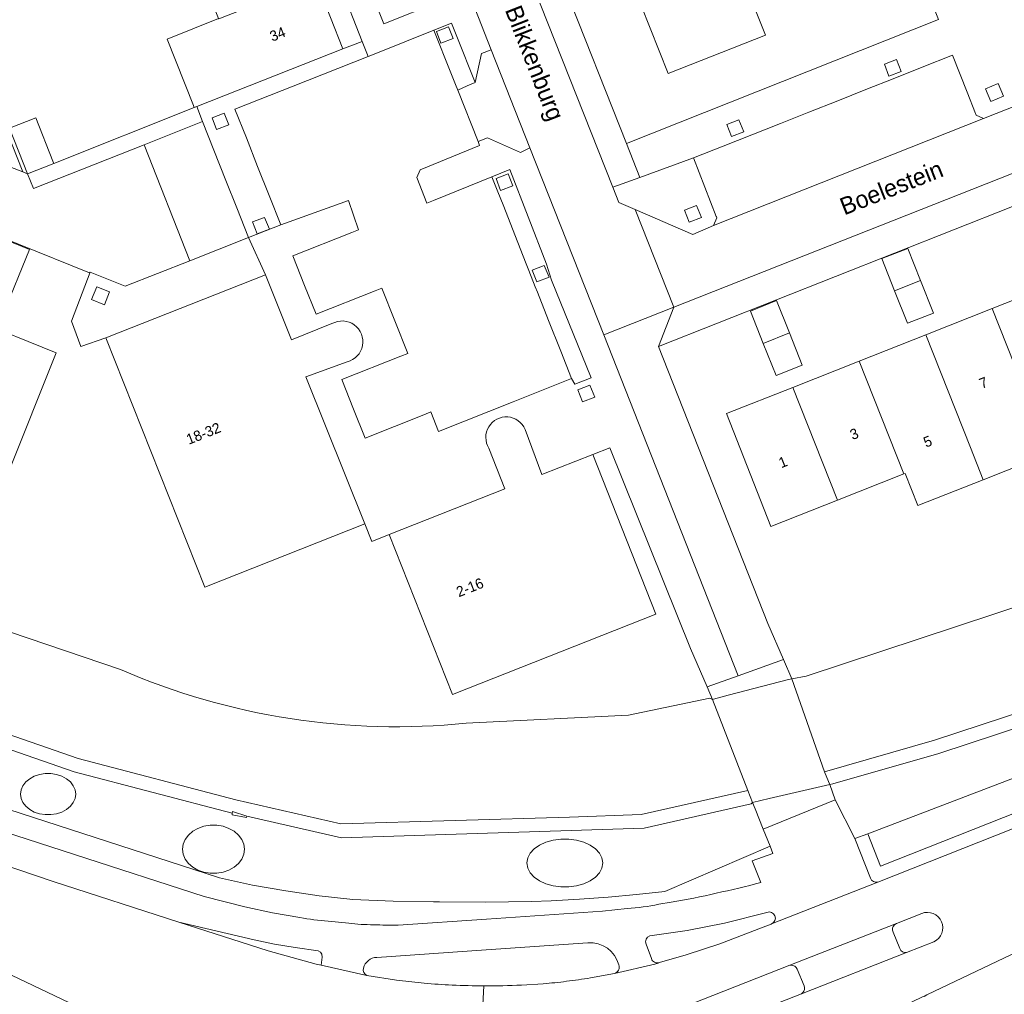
# Model space of a CAD drawing. Header units: metres. Extents: x 151448 to 154749, y 463108 to 465296.
# Tile 440 of 449: x 154552 to 154623, y 464927 to 464998. Entities that reach past the tile are written whole.
import ezdxf
from ezdxf.enums import TextEntityAlignment as Align

# ---------------------------------------------------------------- set-up
doc = ezdxf.new("R2010")
doc.units = ezdxf.units.M
for name, color, linetype, lineweight in [('B-PV-GK-BESCHOEIING-G', 253, 'Continuous', 9), ('B-PV-GR-GROENVOORZIENING-GV', 253, 'Continuous', 9), ('B-PV-KW-KUNSTWERK_DEK-GV', 253, 'Continuous', 9), ('B-PV-KW-KUNSTWERK_DUIKER-G', 253, 'Continuous', 9), ('B-PV-KW-KUNSTWERK_LANDHOOFD-GV', 253, 'Continuous', 9), ('B-PV-OG-BEBOUWING-GV', 1, 'Continuous', 9), ('B-PV-OG-BEBOUWING-T18', 2, 'Continuous', 9), ('B-PV-OG-TERREIN_BEGROEID-GV', 253, 'Continuous', 9), ('B-PV-OG-TERREIN_ERF-GV', 253, 'Continuous', 9), ('B-PV-OG-TERREIN_OEVER-GV', 253, 'Continuous', 9), ('B-PV-OG-TOPOGRAFIE-T18', 2, 'Continuous', 9), ('B-PV-OG-WATER_SLOOT-GV', 253, 'Continuous', 9), ('B-PV-VH-GESLOTENVERHARDING_ASFALT-GV', 253, 'Continuous', 9), ('B-PV-VH-OPENVERHARDING_BETONSTRAATSTEEN-GV', 253, 'Continuous', 9), ('B-PV-VH-OPENVERHARDING_TEGEL-GV', 253, 'Continuous', 9)]:
    doc.layers.add(name, color=color, linetype=linetype, lineweight=lineweight)
doc.styles.add('Drong', font='txt', dxfattribs={"height": 1.8})

msp = doc.modelspace()

# ---------------------------------------------------------------- linework, layer by layer
at = {"layer": 'B-PV-GK-BESCHOEIING-G', "flags": 128}
for points in [[(154607.695, 464949.965), (154608.75, 464950.16), (154644.21, 464961.88), (154713.31, 464989.17), (154717.14, 464990.62)], [(154473.92, 464983.131), (154524.761, 464962.506), (154548.59, 464954.24), (154559.26, 464950.631)], [(154716.261, 464981.68), (154641.76, 464952.3), (154618.31, 464944.57), (154610.67, 464942.385)], [(154584.21, 464946.75), (154595.92, 464947.33), (154601.796, 464948.561), (154601.97, 464948.473)], [(154604.87, 464941.03), (154604.775, 464940.927), (154597.05, 464939.18), (154575.19, 464938.48), (154568.378, 464940.056), (154567.33, 464940.37), (154567.315, 464940.255), (154555.9, 464943.25), (154546.822, 464946.403)]]:
    msp.add_lwpolyline(points, dxfattribs=at)
at = {"layer": 'B-PV-GK-BESCHOEIING-G'}
msp.add_lwpolyline([(154559.26, 464950.631, 0.128062), (154584.21, 464946.75)], format="xyb", dxfattribs=at)
at = {"layer": 'B-PV-GR-GROENVOORZIENING-GV', "flags": 128}
for points in [[(154582.092, 464999.576), (154578.181, 465009.398), (154574.067, 465007.76), (154578.25, 464997.257), (154582.363, 464998.895)], [(154582.046, 464996.71), (154582.373, 464995.849), (154583.263, 464996.187), (154582.916, 464997.046)], [(154614.39, 464994.342), (154614.717, 464993.481), (154615.607, 464993.819), (154615.26, 464994.678)], [(154622.607, 464992.934), (154621.689, 464992.56), (154622.061, 464991.646), (154622.98, 464992.02)], [(154565.855, 464990.477), (154566.182, 464989.615), (154567.072, 464989.954), (154566.725, 464990.812)], [(154603.014, 464989.983), (154603.341, 464989.121), (154604.231, 464989.46), (154603.884, 464990.318)], [(154586.354, 464986.078), (154586.682, 464985.216), (154587.571, 464985.555), (154587.224, 464986.413)], [(154599.965, 464983.803), (154600.292, 464982.941), (154601.182, 464983.28), (154600.835, 464984.139)], [(154568.775, 464982.945), (154569.102, 464982.083), (154569.992, 464982.422), (154569.645, 464983.28)], [(154588.962, 464979.477), (154589.289, 464978.616), (154590.179, 464978.954), (154589.832, 464979.813)], [(154557.534, 464978.271), (154557.159, 464977.344), (154558.086, 464976.969), (154558.461, 464977.896)], [(154592.258, 464970.83), (154592.586, 464969.969), (154593.475, 464970.307), (154593.128, 464971.166)]]:
    msp.add_lwpolyline(points, close=True, dxfattribs=at)
at = {"layer": 'B-PV-KW-KUNSTWERK_DEK-GV', "flags": 128}
msp.add_lwpolyline([(154607.094, 464951.349), (154603.829, 464950.177), (154601.585, 464949.371), (154601.97, 464948.473), (154604.541, 464941.899), (154604.87, 464941.03), (154605.049, 464940.581), (154605.635, 464939.114), (154610.834, 464941.232), (154610.44, 464942.32), (154610.352, 464942.545), (154610.074, 464943.254), (154607.695, 464949.965)], close=True, dxfattribs=at)
at = {"layer": 'B-PV-KW-KUNSTWERK_DUIKER-G', "flags": 128}
msp.add_lwpolyline([(154568.378, 464940.056), (154568.34, 464939.94), (154567.3, 464940.14), (154567.315, 464940.255)], dxfattribs=at)
at = {"layer": 'B-PV-KW-KUNSTWERK_LANDHOOFD-GV', "flags": 128}
for points in [[(154602.853, 464948.703), (154603.117, 464948.772), (154607.46, 464949.91), (154607.695, 464949.965), (154607.094, 464951.349), (154603.829, 464950.177), (154601.585, 464949.371), (154601.97, 464948.473), (154602.046, 464948.491), (154602.047, 464948.491)], [(154610.44, 464942.32), (154606.068, 464941.317), (154604.87, 464941.03), (154605.049, 464940.581), (154605.635, 464939.114), (154610.834, 464941.232)]]:
    msp.add_lwpolyline(points, close=True, dxfattribs=at)
at = {"layer": 'B-PV-OG-BEBOUWING-GV', "flags": 128}
for points in [[(154603.85, 465001.369), (154600.389, 465000), (154596.819, 464998.588), (154598.77, 464993.66), (154605.8, 464996.44), (154604.392, 465000)], [(154575.305, 464995.455), (154573.505, 465000), (154573.354, 465000.382), (154572.39, 465000), (154566.343, 464997.604), (154566.332, 464997.632), (154562.608, 464996.157), (154564.508, 464991.363), (154564.572, 464991.202), (154564.752, 464991.273)], [(154554.429, 464987.172), (154554.361, 464987.346), (154553.13, 464990.46), (154551.24, 464989.72), (154552.54, 464986.423)], [(154549.072, 464976.985), (154550.79, 464976.3), (154552.67, 464980.97), (154550.974, 464981.651)], [(154617.001, 464978.714), (154616.08, 464981.04), (154614.19, 464980.3), (154615.12, 464977.965)], [(154615.12, 464977.965), (154616.05, 464975.63), (154617.93, 464976.37), (154617.001, 464978.714)], [(154626.971, 464978.596), (154622.173, 464976.699), (154625.393, 464968.56), (154630.058, 464970.405), (154630.191, 464970.458)], [(154605.645, 464974.18), (154607.525, 464974.934), (154606.59, 464977.27), (154604.71, 464976.51)], [(154622.173, 464976.699), (154617.375, 464974.802), (154620.595, 464966.662), (154621.514, 464964.339), (154626.293, 464966.229), (154625.374, 464968.552), (154625.393, 464968.56)], [(154545.085, 464967.204), (154551.11, 464964.77), (154554.6, 464973.5), (154548.634, 464975.911)], [(154607.525, 464974.934), (154605.645, 464974.18), (154606.58, 464971.85), (154608.46, 464972.6)], [(154620.595, 464966.662), (154617.375, 464974.802), (154612.577, 464972.905), (154615.797, 464964.765), (154615.874, 464964.796), (154616.793, 464962.473), (154621.514, 464964.339)], [(154607.778, 464971.007), (154610.998, 464962.867), (154615.797, 464964.765), (154612.577, 464972.905)], [(154610.998, 464962.867), (154607.778, 464971.007), (154602.98, 464969.11), (154606.2, 464960.97)]]:
    msp.add_lwpolyline(points, close=True, dxfattribs=at)
for points in [[(154569.72, 464979.14), (154558.2, 464974.59), (154565.33, 464956.57), (154576.875, 464961.148), (154576.88, 464961.15), (154572.63, 464971.77), (154575.61, 464972.85)], [(154574.513, 464975.607), (154571.6, 464974.44), (154569.72, 464979.14)], [(154578.65, 464960.38), (154583.22, 464948.84), (154597.89, 464954.64), (154593.33, 464966.16), (154589.66, 464964.72), (154588.451, 464967.97)], [(154585.844, 464966.615), (154587, 464963.68), (154578.65, 464960.38)]]:
    msp.add_lwpolyline(points, dxfattribs=at)
at = {"layer": 'B-PV-OG-BEBOUWING-GV'}
for points in [[(154575.61, 464972.85, 1.143688), (154574.513, 464975.607)], [(154588.451, 464967.97, 1.087378), (154585.844, 464966.615)]]:
    msp.add_lwpolyline(points, format="xyb", dxfattribs=at)
at = {"layer": 'B-PV-OG-TERREIN_BEGROEID-GV', "flags": 128}
for points in [[(154746.161, 464981.73), (154742.07, 464982.137), (154740.791, 464982.212), (154739.516, 464982.255), (154738.242, 464982.261), (154736.967, 464982.239), (154735.794, 464982.182), (154734.615, 464982.097), (154732.851, 464981.891), (154730.986, 464981.585), (154729.136, 464981.231), (154727.39, 464980.836), (154725.65, 464980.393), (154724.048, 464979.902), (154671.072, 464958.99), (154614.116, 464936.425), (154613.179, 464938.78), (154612.245, 464938.423), (154613.377, 464935.579)], [(154719.52, 464979.42), (154613.179, 464938.78), (154614.116, 464936.425), (154671.072, 464958.99), (154724.048, 464979.902), (154725.65, 464980.393), (154727.39, 464980.836), (154729.136, 464981.231), (154730.986, 464981.585), (154732.851, 464981.891), (154734.615, 464982.097), (154735.794, 464982.182), (154736.967, 464982.239), (154738.242, 464982.261), (154739.516, 464982.255), (154740.791, 464982.212), (154742.07, 464982.137), (154746.161, 464981.73)], [(154613.91, 464935.268), (154671.44, 464958.06), (154679.645, 464961.299)], [(154676.113, 464952.914), (154648.97, 464942.16), (154617.448, 464927.148), (154617.267, 464927.025)], [(154605.476, 464935.249), (154604.83, 464936.83), (154606.337, 464937.358), (154606.13, 464937.875), (154598.53, 464934.61), (154596.486, 464934.382), (154594.437, 464934.195), (154592.385, 464934.04), (154590.33, 464933.93), (154588.918, 464933.883), (154585.594, 464933.84), (154582.27, 464933.85), (154581.85, 464933.862), (154578.934, 464933.908), (154576.02, 464934.02), (154573.594, 464934.285), (154571.179, 464934.643), (154568.776, 464935.071), (154566.39, 464935.59), (154539.46, 464944.34)], [(154546.55, 464940.31), (154565.28, 464934.25), (154568.23, 464933.49), (154570.209, 464933.075), (154572.2, 464932.73)], [(154598.102, 464933.682), (154599, 464933.83)], [(154579.3, 464932.18), (154585.678, 464932.618), (154594.037, 464933.193), (154595.82, 464933.38)], [(154605.908, 464933.099), (154602.843, 464932.33), (154600.155, 464931.79), (154597.453, 464931.402)], [(154574.235, 464932.454), (154575.72, 464932.31)], [(154598.142, 464929.48), (154600.09, 464930.03), (154602.52, 464930.83), (154605.636, 464932.023), (154606.21, 464932.25), (154606.247, 464932.265)], [(154570.726, 464919.292), (154568.44, 464920.42), (154544.129, 464932.001)], [(154592.985, 464930.899), (154585.643, 464930.394), (154577.755, 464929.851)], [(154597.182, 464930.795), (154597.576, 464929.763)], [(154577.036, 464928.547), (154579.18, 464928.21), (154581.176, 464927.985)], [(154593.181, 464928.37), (154594.91, 464928.69)], [(154588.19, 464927.85), (154589.759, 464927.947)]]:
    msp.add_lwpolyline(points, dxfattribs=at)
at = {"layer": 'B-PV-OG-TERREIN_BEGROEID-GV'}
for points in [[(154602.254, 464934.479, 0.008055), (154605.476, 464935.249)], [(154613.377, 464935.579, 0.357984), (154613.91, 464935.268)], [(154599, 464933.83, 0.011407), (154602.254, 464934.479)], [(154595.82, 464933.38, 0.035024), (154598.102, 464933.682)], [(154606.247, 464932.265, 0.969674), (154605.908, 464933.099)], [(154572.2, 464932.73, 0.023619), (154574.235, 464932.454)], [(154575.72, 464932.31, 0.027953), (154577.509, 464932.208)], [(154577.509, 464932.208, 0.015639), (154579.3, 464932.18)], [(154597.453, 464931.402, 0.40339), (154597.182, 464930.795)], [(154595.212, 464929.3, 0.364315), (154592.985, 464930.899)], [(154577.755, 464929.851, 0.348248), (154576.793, 464929.07)], [(154594.91, 464928.69, 0.462547), (154595.212, 464929.3)], [(154597.576, 464929.763, 0.457951), (154598.142, 464929.48)], [(154576.793, 464929.07, 0.411898), (154577.036, 464928.547)], [(154581.176, 464927.985, 0.013479), (154583.18, 464927.85)], [(154583.18, 464927.85, 0.011269), (154585.486, 464927.796)], [(154585.486, 464927.796, 0.013308), (154588.19, 464927.85)], [(154589.759, 464927.947, 0.013721), (154591.44, 464928.12)], [(154591.44, 464928.12, 0.014875), (154593.181, 464928.37)]]:
    msp.add_lwpolyline(points, format="xyb", dxfattribs=at)
at = {"layer": 'B-PV-OG-TERREIN_ERF-GV', "flags": 128}
for points in [[(154620.788, 465002.447), (154598.001, 465060.138), (154571.621, 465049.668), (154591.262, 465000), (154595.765, 464988.605), (154618.3, 464997.56), (154617.333, 465000), (154616.96, 465000.94), (154618.73, 465001.62), (154617.416, 465004.896), (154619.289, 465005.648), (154620.6, 465002.37)], [(154545.085, 464967.204), (154539.475, 464969.471), (154533.449, 464971.906), (154527.45, 464974.33), (154530.97, 464983.05), (154537.022, 464980.604), (154543.015, 464978.182), (154548.634, 464975.911), (154554.6, 464973.5), (154551.11, 464964.77)], [(154550.974, 464981.651), (154552.67, 464980.97), (154550.79, 464976.3), (154549.072, 464976.985), (154547.38, 464977.66), (154549.26, 464982.34)], [(154615.12, 464977.965), (154614.19, 464980.3), (154616.08, 464981.04), (154617.001, 464978.714), (154617.93, 464976.37), (154616.05, 464975.63)], [(154607.525, 464974.934), (154608.46, 464972.6), (154606.58, 464971.85), (154605.645, 464974.18), (154604.71, 464976.51), (154606.59, 464977.27)]]:
    msp.add_lwpolyline(points, close=True, dxfattribs=at)
for points in [[(154549.331, 465040.546), (154556.34, 465043.33), (154558.307, 465038.365), (154560.189, 465033.614), (154562.03, 465028.966), (154563.943, 465024.137), (154565.822, 465019.395), (154567.7, 465014.654), (154569.585, 465009.894), (154571.514, 465005.027), (154573.354, 465000.382), (154573.505, 465000), (154575.305, 464995.455), (154576.7, 464995.965), (154575.134, 465000), (154557.629, 465044.174), (154533.27, 465034.51)], [(154546.893, 465000), (154552.2, 464986.56), (154552.54, 464986.423), (154551.24, 464989.72), (154553.13, 464990.46), (154554.361, 464987.346), (154554.429, 464987.172), (154564.572, 464991.202), (154564.508, 464991.363), (154562.608, 464996.157), (154566.332, 464997.632), (154565.394, 465000), (154564.504, 465002.247), (154562.571, 465007.127), (154562.542, 465007.2), (154559.575, 465005.889), (154557.68, 465010.672), (154555.803, 465015.413), (154553.924, 465020.157), (154554.147, 465020.245), (154552.232, 465025.08), (154552.017, 465024.995), (154550.174, 465029.642)], [(154593.33, 464966.16), (154597.89, 464954.64), (154583.22, 464948.84), (154578.65, 464960.38), (154577.381, 464959.881), (154576.875, 464961.148), (154565.33, 464956.57), (154558.2, 464974.59), (154556.38, 464973.95), (154555.72, 464975.79), (154557.056, 464979.333), (154557.015, 464979.27), (154505.745, 465000), (154478.647, 465010.977), (154477.746, 465008.812), (154475.71, 465003.67), (154475.302, 465002.592), (154474.321, 465000), (154470.531, 464989.98)], [(154604.392, 465000), (154605.8, 464996.44), (154598.77, 464993.66), (154596.819, 464998.588)], [(154663.929, 465000), (154654.431, 464996.243), (154653.434, 464995.848), (154598.09, 464973.956), (154605.968, 464953.945), (154607.094, 464951.349), (154607.695, 464949.965), (154608.75, 464950.16), (154644.21, 464961.88), (154713.31, 464989.17), (154717.14, 464990.62)], [(154473.92, 464983.131), (154524.761, 464962.506), (154548.59, 464954.24), (154559.26, 464950.631)], [(154626.293, 464966.229), (154621.514, 464964.339), (154616.793, 464962.473), (154615.874, 464964.796), (154615.797, 464964.765), (154610.998, 464962.867), (154606.2, 464960.97), (154602.98, 464969.11), (154607.778, 464971.007), (154612.577, 464972.905), (154617.375, 464974.802), (154622.173, 464976.699), (154626.971, 464978.596)], [(154584.21, 464946.75), (154595.92, 464947.33), (154601.796, 464948.561), (154601.97, 464948.473), (154601.585, 464949.371), (154600.395, 464952.15), (154594.56, 464966.64), (154593.33, 464966.16)]]:
    msp.add_lwpolyline(points, dxfattribs=at)
at = {"layer": 'B-PV-OG-TERREIN_ERF-GV'}
msp.add_lwpolyline([(154559.26, 464950.631, 0.128062), (154584.21, 464946.75)], format="xyb", dxfattribs=at)
at = {"layer": 'B-PV-OG-TERREIN_OEVER-GV', "flags": 128}
for points in [[(154716.261, 464981.68), (154641.76, 464952.3), (154618.31, 464944.57), (154610.67, 464942.385), (154610.44, 464942.32), (154610.834, 464941.232), (154612.245, 464938.423), (154613.179, 464938.78), (154719.52, 464979.42)], [(154539.46, 464944.34), (154566.39, 464935.59), (154568.776, 464935.071), (154571.179, 464934.643), (154573.594, 464934.285), (154576.02, 464934.02), (154578.934, 464933.908), (154581.85, 464933.862), (154582.27, 464933.85), (154585.594, 464933.84), (154588.918, 464933.883), (154590.33, 464933.93), (154592.385, 464934.04), (154594.437, 464934.195), (154596.486, 464934.382), (154598.53, 464934.61), (154606.13, 464937.875), (154605.635, 464939.114), (154605.049, 464940.581), (154604.87, 464941.03), (154604.775, 464940.927), (154597.05, 464939.18), (154575.19, 464938.48), (154568.378, 464940.056), (154567.33, 464940.37), (154567.315, 464940.255), (154555.9, 464943.25), (154546.822, 464946.403)]]:
    msp.add_lwpolyline(points, dxfattribs=at)
for points in [[(154552.036, 464941.637), (154552.079, 464941.947), (154552.208, 464942.244), (154552.416, 464942.514), (154552.694, 464942.746), (154553.03, 464942.929), (154553.41, 464943.056), (154553.817, 464943.121), (154554.233, 464943.121), (154554.64, 464943.056), (154555.019, 464942.929), (154555.356, 464942.746), (154555.634, 464942.514), (154555.842, 464942.244), (154555.971, 464941.947), (154556.014, 464941.637), (154555.971, 464941.327), (154555.842, 464941.03), (154555.634, 464940.76), (154555.356, 464940.528), (154555.019, 464940.345), (154554.64, 464940.218), (154554.233, 464940.153), (154553.817, 464940.153), (154553.41, 464940.218), (154553.03, 464940.345), (154552.694, 464940.528), (154552.416, 464940.76), (154552.208, 464941.03), (154552.079, 464941.327)], [(154552.036, 464941.637), (154552.079, 464941.327), (154552.208, 464941.03), (154552.416, 464940.76), (154552.694, 464940.528), (154553.03, 464940.345), (154553.41, 464940.218), (154553.817, 464940.153), (154554.233, 464940.153), (154554.64, 464940.218), (154555.019, 464940.345), (154555.356, 464940.528), (154555.634, 464940.76), (154555.842, 464941.03), (154555.971, 464941.327), (154556.014, 464941.637), (154555.971, 464941.947), (154555.842, 464942.244), (154555.634, 464942.514), (154555.356, 464942.746), (154555.019, 464942.929), (154554.64, 464943.056), (154554.233, 464943.121), (154553.817, 464943.121), (154553.41, 464943.056), (154553.03, 464942.929), (154552.694, 464942.746), (154552.416, 464942.514), (154552.208, 464942.244), (154552.079, 464941.947)], [(154567.458, 464936.366), (154567.079, 464936.152), (154566.652, 464936.004), (154566.194, 464935.929), (154565.726, 464935.929), (154565.268, 464936.004), (154564.841, 464936.152), (154564.462, 464936.366), (154564.149, 464936.636), (154563.915, 464936.951), (154563.771, 464937.297), (154563.722, 464937.659), (154563.771, 464938.021), (154563.915, 464938.367), (154564.149, 464938.682), (154564.462, 464938.952), (154564.841, 464939.166), (154565.268, 464939.314), (154565.726, 464939.389), (154566.194, 464939.389), (154566.652, 464939.314), (154567.079, 464939.166), (154567.458, 464938.952), (154567.771, 464938.682), (154568.005, 464938.367), (154568.149, 464938.021), (154568.198, 464937.659), (154568.149, 464937.297), (154568.005, 464936.951), (154567.771, 464936.636)], [(154567.458, 464936.366), (154567.771, 464936.636), (154568.005, 464936.951), (154568.149, 464937.297), (154568.198, 464937.659), (154568.149, 464938.021), (154568.005, 464938.367), (154567.771, 464938.682), (154567.458, 464938.952), (154567.079, 464939.166), (154566.652, 464939.314), (154566.194, 464939.389), (154565.726, 464939.389), (154565.268, 464939.314), (154564.841, 464939.166), (154564.462, 464938.952), (154564.149, 464938.682), (154563.915, 464938.367), (154563.771, 464938.021), (154563.722, 464937.659), (154563.771, 464937.297), (154563.915, 464936.951), (154564.149, 464936.636), (154564.462, 464936.366), (154564.841, 464936.152), (154565.268, 464936.004), (154565.726, 464935.929), (154566.194, 464935.929), (154566.652, 464936.004), (154567.079, 464936.152)], [(154589.49, 464935.371), (154589.107, 464935.641), (154588.821, 464935.956), (154588.645, 464936.302), (154588.585, 464936.664), (154588.645, 464937.026), (154588.821, 464937.372), (154589.107, 464937.687), (154589.49, 464937.957), (154589.953, 464938.171), (154590.475, 464938.319), (154591.034, 464938.394), (154591.606, 464938.394), (154592.165, 464938.319), (154592.688, 464938.171), (154593.15, 464937.957), (154593.533, 464937.687), (154593.819, 464937.372), (154593.995, 464937.026), (154594.055, 464936.664), (154593.995, 464936.302), (154593.819, 464935.956), (154593.533, 464935.641), (154593.15, 464935.371), (154592.688, 464935.157), (154592.165, 464935.009), (154591.606, 464934.934), (154591.034, 464934.934), (154590.475, 464935.009), (154589.953, 464935.157)], [(154589.49, 464935.371), (154589.953, 464935.157), (154590.475, 464935.009), (154591.034, 464934.934), (154591.606, 464934.934), (154592.165, 464935.009), (154592.688, 464935.157), (154593.15, 464935.371), (154593.533, 464935.641), (154593.819, 464935.956), (154593.995, 464936.302), (154594.055, 464936.664), (154593.995, 464937.026), (154593.819, 464937.372), (154593.533, 464937.687), (154593.15, 464937.957), (154592.688, 464938.171), (154592.165, 464938.319), (154591.606, 464938.394), (154591.034, 464938.394), (154590.475, 464938.319), (154589.953, 464938.171), (154589.49, 464937.957), (154589.107, 464937.687), (154588.821, 464937.372), (154588.645, 464937.026), (154588.585, 464936.664), (154588.645, 464936.302), (154588.821, 464935.956), (154589.107, 464935.641)]]:
    msp.add_lwpolyline(points, close=True, dxfattribs=at)
at = {"layer": 'B-PV-OG-WATER_SLOOT-GV', "flags": 128}
for points in [[(154717.14, 464990.62), (154713.31, 464989.17), (154644.21, 464961.88), (154608.75, 464950.16), (154607.695, 464949.965), (154607.46, 464949.91), (154603.117, 464948.772), (154602.853, 464948.703), (154602.047, 464948.491), (154602.046, 464948.491), (154601.97, 464948.473), (154601.796, 464948.561), (154595.92, 464947.33), (154584.21, 464946.75)], [(154746.161, 464987.231), (154745.382, 464987.306), (154742.047, 464987.465), (154740.378, 464987.483), (154735.378, 464987.306), (154732.734, 464987.035), (154728.1, 464986.269), (154725.729, 464985.741), (154721.981, 464984.716), (154718.919, 464983.728), (154715.893, 464982.61), (154641.427, 464953.243), (154618, 464945.521), (154610.074, 464943.254), (154610.352, 464942.545), (154610.44, 464942.32)], [(154559.26, 464950.631), (154548.59, 464954.24), (154524.761, 464962.506), (154473.92, 464983.131)], [(154610.44, 464942.32), (154610.67, 464942.385), (154618.31, 464944.57), (154641.76, 464952.3), (154716.261, 464981.68)], [(154546.822, 464946.403), (154555.9, 464943.25), (154567.315, 464940.255), (154567.33, 464940.37), (154568.378, 464940.056), (154575.19, 464938.48), (154597.05, 464939.18), (154604.775, 464940.927), (154604.87, 464941.03), (154604.541, 464941.899), (154596.829, 464940.155), (154591.65, 464939.98), (154575.16, 464939.48), (154567.569, 464941.222), (154556.198, 464944.206), (154522.113, 464956.046)], [(154522.113, 464956.046), (154556.198, 464944.206), (154567.569, 464941.222), (154575.16, 464939.48), (154591.65, 464939.98), (154596.829, 464940.155), (154604.541, 464941.899), (154604.87, 464941.03), (154606.068, 464941.317), (154610.44, 464942.32), (154610.352, 464942.545), (154610.074, 464943.254), (154618, 464945.521), (154641.427, 464953.243)]]:
    msp.add_lwpolyline(points, dxfattribs=at)
at = {"layer": 'B-PV-OG-WATER_SLOOT-GV'}
msp.add_lwpolyline([(154584.21, 464946.75, -0.128062), (154559.26, 464950.631)], format="xyb", dxfattribs=at)
at = {"layer": 'B-PV-VH-GESLOTENVERHARDING_ASFALT-GV', "flags": 128}
for points in [[(154725.92, 464979.43), (154724.379, 464978.957), (154679.645, 464961.299), (154671.44, 464958.06), (154613.91, 464935.268), (154606.247, 464932.265), (154606.21, 464932.25), (154605.636, 464932.023), (154602.52, 464930.83), (154600.09, 464930.03), (154598.142, 464929.48)], [(154585.486, 464927.796), (154584.834, 464915.574), (154584.654, 464913.184), (154594.909, 464916.499), (154599.212, 464918.529), (154602.283, 464919.975), (154609.933, 464923.594), (154617.448, 464927.148), (154648.97, 464942.16), (154676.113, 464952.914), (154682.039, 464955.262), (154688.352, 464957.763), (154724.65, 464972.11), (154726.193, 464972.685), (154727.76, 464973.19)], [(154581.176, 464927.985), (154579.18, 464928.21), (154577.036, 464928.547), (154573.737, 464929.275), (154573.368, 464929.356), (154569.9, 464930.31), (154563.465, 464932.387), (154554.38, 464935.32), (154538.99, 464940.56), (154503.3, 464955.07), (154502.515, 464955.347)], [(154499.744, 464949.868), (154500.916, 464949.495), (154502.012, 464949.085), (154541.998, 464932.859), (154544.129, 464932.001), (154568.44, 464920.42), (154570.726, 464919.292), (154573.808, 464917.771), (154573.89, 464917.73), (154574.03, 464917.641), (154584.654, 464913.184), (154584.834, 464915.574), (154585.486, 464927.796)], [(154615.265, 464932.306), (154617.08, 464933.02)], [(154595.307, 464924.462), (154596.747, 464925.028), (154599.633, 464926.163), (154607.558, 464929.278), (154615.265, 464932.306)], [(154617.961, 464930.98), (154615.985, 464930.203), (154608.393, 464927.216), (154600.544, 464924.128), (154597.563, 464923.102), (154595.946, 464922.545)], [(154597.805, 464929.366), (154594.91, 464928.69), (154593.181, 464928.37)], [(154589.759, 464927.947), (154588.19, 464927.85)]]:
    msp.add_lwpolyline(points, dxfattribs=at)
msp.add_lwpolyline([(154601.585, 464949.371), (154601.97, 464948.473), (154604.541, 464941.899), (154604.87, 464941.03), (154605.049, 464940.581), (154605.635, 464939.114), (154610.834, 464941.232), (154610.44, 464942.32), (154610.352, 464942.545), (154610.074, 464943.254), (154607.695, 464949.965), (154607.094, 464951.349), (154603.829, 464950.177)], close=True, dxfattribs=at)
at = {"layer": 'B-PV-VH-GESLOTENVERHARDING_ASFALT-GV'}
for points in [[(154617.08, 464933.02, -0.967145), (154617.961, 464930.98)], [(154598.142, 464929.48, -0.118216), (154597.805, 464929.366)], [(154583.18, 464927.85, -0.013479), (154581.176, 464927.985)], [(154585.486, 464927.796, -0.011269), (154583.18, 464927.85)], [(154588.19, 464927.85, -0.013308), (154585.486, 464927.796)], [(154591.44, 464928.12, -0.013721), (154589.759, 464927.947)], [(154593.181, 464928.37, -0.014875), (154591.44, 464928.12)]]:
    msp.add_lwpolyline(points, format="xyb", dxfattribs=at)
at = {"layer": 'B-PV-VH-OPENVERHARDING_BETONSTRAATSTEEN-GV', "flags": 128}
for points in [[(154569.625, 465049.048), (154565.416, 465047.438), (154565.78, 465046.51), (154566.36, 465045.04), (154566.13, 465044.49), (154564.775, 465043.95), (154577.878, 465010.814), (154579.25, 465011.38), (154579.81, 465011.12), (154581.11, 465007.8), (154584.186, 465000), (154584.819, 464998.393), (154586.004, 464995.382), (154588.792, 464988.301), (154594.136, 464974.79), (154599.185, 464976.784), (154596.399, 464983.842), (154595.21, 464984.36), (154594.791, 464985.449), (154589.046, 465000), (154585.23, 465009.66), (154578.02, 465027.86), (154570.07, 465047.91)], [(154599.185, 464976.784), (154652.621, 464997.897), (154651.787, 465000), (154650.976, 465002.06), (154650.018, 465001.683), (154648.89, 465001.24), (154629.41, 464993.53), (154621.55, 464990.42), (154602.05, 464982.7), (154600.56, 464982.03), (154596.399, 464983.842)], [(154599.185, 464976.784), (154598.09, 464973.956), (154653.434, 464995.848), (154652.621, 464997.897)], [(154586.06, 464986.209), (154581.851, 464984.508), (154581.36, 464984.31), (154580.63, 464986.15), (154580.87, 464986.72), (154585.17, 464988.46), (154585.058, 464988.745), (154583.588, 464992.454), (154583.421, 464992.873), (154582.704, 464994.684), (154582.25, 464995.832), (154581.871, 464996.788), (154577.669, 464995.113), (154577.123, 464994.894), (154571.711, 464992.758), (154567.51, 464991.1), (154568.332, 464989.017), (154569.146, 464986.956), (154569.979, 464984.846), (154570.81, 464982.74), (154575.71, 464984.5), (154576.43, 464982.39), (154575.94, 464982.196), (154571.68, 464980.51), (154572.537, 464978.365), (154573.37, 464976.28), (154577.634, 464977.971), (154578.11, 464978.16), (154579.98, 464973.45), (154579.481, 464973.254), (154575.22, 464971.58), (154576.07, 464969.442), (154576.91, 464967.33), (154581.144, 464969.03), (154581.64, 464969.23), (154582.2, 464967.82), (154587.583, 464969.971), (154591.793, 464971.653), (154591.022, 464973.609), (154590.147, 464975.833), (154589.337, 464977.889), (154589.189, 464978.265), (154588.728, 464979.436), (154588.535, 464979.926), (154587.711, 464982.018), (154586.906, 464984.062), (154586.441, 464985.241)], [(154584.839, 464993.023), (154583.527, 464996.339), (154583.15, 464997.299), (154581.871, 464996.788), (154582.25, 464995.832), (154582.704, 464994.684), (154583.421, 464992.873), (154583.588, 464992.454), (154584.283, 464992.768)], [(154582.046, 464996.71), (154582.916, 464997.046), (154583.263, 464996.187), (154582.373, 464995.849)], [(154565.18, 464990.19), (154565.99, 464988.14), (154566.863, 464985.935), (154567.643, 464983.961), (154568.49, 464981.82), (154570.81, 464982.74), (154569.979, 464984.846), (154569.146, 464986.956), (154568.332, 464989.017), (154567.51, 464991.1), (154571.711, 464992.758), (154577.123, 464994.894), (154576.7, 464995.965), (154575.305, 464995.455), (154564.752, 464991.273)], [(154600.61, 464987.569), (154602.252, 464983.347), (154602.261, 464983.324), (154602.29, 464983.25), (154602.05, 464982.7), (154621.55, 464990.42), (154621.01, 464990.65), (154620.974, 464990.74), (154620.963, 464990.769), (154620.357, 464992.307), (154619.3, 464994.99), (154617.118, 464994.124), (154615.146, 464993.341), (154613.038, 464992.504), (154611.019, 464991.702), (154608.926, 464990.871), (154606.882, 464990.06), (154604.811, 464989.238), (154602.75, 464988.42)], [(154554.429, 464987.172), (154552.54, 464986.423), (154552.963, 464985.36), (154560.953, 464988.519), (154565.18, 464990.19), (154564.752, 464991.273), (154564.572, 464991.202)], [(154565.855, 464990.477), (154566.725, 464990.812), (154567.072, 464989.954), (154566.182, 464989.615)], [(154564.257, 464980.15), (154568.49, 464981.82), (154567.643, 464983.961), (154566.863, 464985.935), (154565.99, 464988.14), (154565.18, 464990.19), (154560.953, 464988.519)], [(154600.61, 464987.569), (154596.732, 464986.157), (154594.791, 464985.449), (154595.21, 464984.36), (154596.399, 464983.842), (154600.56, 464982.03), (154602.05, 464982.7), (154602.29, 464983.25), (154602.261, 464983.324), (154602.252, 464983.347)], [(154591.793, 464971.653), (154592.052, 464971.241), (154593.23, 464971.69), (154590.367, 464978.734), (154590.007, 464979.89), (154587.345, 464986.726), (154586.06, 464986.209), (154586.441, 464985.241), (154586.906, 464984.062), (154587.711, 464982.018), (154588.535, 464979.926), (154588.728, 464979.436), (154589.189, 464978.265), (154589.337, 464977.889), (154590.147, 464975.833), (154591.022, 464973.609)], [(154586.354, 464986.078), (154587.224, 464986.413), (154587.571, 464985.555), (154586.682, 464985.216)], [(154599.965, 464983.803), (154600.835, 464984.139), (154601.182, 464983.28), (154600.292, 464982.941)], [(154568.775, 464982.945), (154569.645, 464983.28), (154569.992, 464982.422), (154569.102, 464982.083)], [(154588.962, 464979.477), (154589.832, 464979.813), (154590.179, 464978.954), (154589.289, 464978.616)], [(154573.737, 464929.275), (154573.812, 464929.864), (154573.812, 464929.872), (154573.785, 464930.072), (154573.683, 464930.223), (154573.527, 464930.321), (154571.847, 464930.561), (154570.367, 464930.814), (154568.892, 464931.108), (154563.465, 464932.387), (154569.9, 464930.31), (154573.368, 464929.356)]]:
    msp.add_lwpolyline(points, close=True, dxfattribs=at)
for points in [[(154505.745, 465000), (154557.015, 464979.27), (154557.056, 464979.333), (154559.59, 464978.31), (154564.257, 464980.15), (154560.953, 464988.519), (154552.963, 464985.36), (154552.54, 464986.423), (154552.2, 464986.56), (154550.94, 464987.05)], [(154617.08, 464933.02), (154615.265, 464932.306), (154615.117, 464932.199)], [(154615.015, 464931.667), (154615.5, 464930.484)], [(154615.985, 464930.203), (154617.961, 464930.98)]]:
    msp.add_lwpolyline(points, dxfattribs=at)
at = {"layer": 'B-PV-VH-OPENVERHARDING_BETONSTRAATSTEEN-GV'}
for points in [[(154617.961, 464930.98, 0.967145), (154617.08, 464933.02)], [(154615.117, 464932.199, 0.32729), (154615.015, 464931.667)], [(154615.5, 464930.484, 0.339672), (154615.985, 464930.203)]]:
    msp.add_lwpolyline(points, format="xyb", dxfattribs=at)
at = {"layer": 'B-PV-VH-OPENVERHARDING_TEGEL-GV', "flags": 128}
for points in [[(154559.91, 465073.89), (154562.22, 465067.99), (154569.625, 465049.048), (154570.07, 465047.91), (154578.02, 465027.86), (154585.23, 465009.66), (154589.046, 465000), (154594.791, 464985.449), (154596.732, 464986.157), (154595.765, 464988.605), (154591.262, 465000), (154571.621, 465049.668), (154571.224, 465050.607), (154571.12, 465050.86), (154570.289, 465053.049), (154566.484, 465062.744), (154565.617, 465064.933), (154562.343, 465073.197), (154561.758, 465074.592)], [(154550.929, 464987.078), (154550.94, 464987.05), (154552.2, 464986.56), (154546.893, 465000), (154533.365, 465034.27), (154533.27, 465034.51), (154557.629, 465044.174), (154557.267, 465045.113), (154557.26, 465045.11), (154508.48, 465025.78), (154502.23, 465010.53), (154501.69, 465009.17), (154501.669, 465009.117), (154502.615, 465008.753), (154503.19, 465010.12), (154509.25, 465025), (154529.33, 465032.95), (154533.09, 465031.22), (154533.54, 465031.03), (154539.48, 465016.09), (154547.833, 464994.94), (154547.847, 464994.905)], [(154585.058, 464988.745), (154585.74, 464989.03), (154588.13, 464987.97), (154588.792, 464988.301), (154586.004, 464995.382), (154585.3, 464995.12), (154584.839, 464993.023), (154584.283, 464992.768), (154583.588, 464992.454)], [(154614.39, 464994.342), (154615.26, 464994.678), (154615.607, 464993.819), (154614.717, 464993.481)], [(154622.607, 464992.934), (154622.98, 464992.02), (154622.061, 464991.646), (154621.689, 464992.56)], [(154603.014, 464989.983), (154603.884, 464990.318), (154604.231, 464989.46), (154603.341, 464989.121)], [(154557.056, 464979.333), (154555.72, 464975.79), (154556.38, 464973.95), (154558.2, 464974.59), (154569.72, 464979.14), (154568.49, 464981.82), (154564.257, 464980.15), (154559.59, 464978.31)], [(154557.534, 464978.271), (154558.461, 464977.896), (154558.086, 464976.969), (154557.159, 464977.344)], [(154598.09, 464973.956), (154599.185, 464976.784), (154594.136, 464974.79), (154603.829, 464950.177), (154607.094, 464951.349), (154605.968, 464953.945)], [(154592.258, 464970.83), (154593.128, 464971.166), (154593.475, 464970.307), (154592.586, 464969.969)]]:
    msp.add_lwpolyline(points, close=True, dxfattribs=at)
for points in [[(154582.363, 464998.895), (154578.25, 464997.257), (154574.067, 465007.76)], [(154575.134, 465000), (154576.7, 464995.965), (154577.123, 464994.894), (154577.669, 464995.113), (154581.871, 464996.788), (154583.15, 464997.299), (154583.527, 464996.339), (154584.839, 464993.023), (154585.3, 464995.12), (154586.004, 464995.382), (154584.819, 464998.393)], [(154618.3, 464997.56), (154595.765, 464988.605), (154596.732, 464986.157), (154600.61, 464987.569), (154602.75, 464988.42), (154604.811, 464989.238), (154606.882, 464990.06), (154608.926, 464990.871), (154611.019, 464991.702), (154613.038, 464992.504), (154615.146, 464993.341), (154617.118, 464994.124), (154619.3, 464994.99), (154620.357, 464992.307), (154620.963, 464990.769), (154620.974, 464990.74), (154621.01, 464990.65), (154621.55, 464990.42), (154629.41, 464993.53), (154629.66, 464994.09), (154629.631, 464994.164), (154629.622, 464994.187), (154629.014, 464995.731), (154627.96, 464998.41)], [(154588.451, 464967.97), (154589.66, 464964.72), (154593.33, 464966.16), (154594.56, 464966.64), (154600.395, 464952.15), (154601.585, 464949.371), (154603.829, 464950.177), (154594.136, 464974.79), (154588.792, 464988.301), (154588.13, 464987.97), (154585.74, 464989.03), (154585.058, 464988.745)], [(154585.058, 464988.745), (154585.17, 464988.46), (154580.87, 464986.72), (154580.63, 464986.15), (154581.36, 464984.31), (154581.851, 464984.508), (154586.06, 464986.209), (154587.345, 464986.726), (154590.007, 464979.89), (154590.367, 464978.734), (154593.23, 464971.69), (154592.052, 464971.241), (154591.793, 464971.653), (154587.583, 464969.971), (154582.2, 464967.82), (154581.64, 464969.23), (154581.144, 464969.03), (154576.91, 464967.33), (154576.07, 464969.442), (154575.22, 464971.58), (154579.481, 464973.254), (154579.98, 464973.45), (154578.11, 464978.16), (154577.634, 464977.971), (154573.37, 464976.28), (154572.537, 464978.365), (154571.68, 464980.51), (154575.94, 464982.196), (154576.43, 464982.39), (154575.71, 464984.5), (154570.81, 464982.74), (154568.49, 464981.82), (154569.72, 464979.14), (154571.6, 464974.44), (154574.513, 464975.607)], [(154572.2, 464932.73), (154570.209, 464933.075), (154568.23, 464933.49), (154565.28, 464934.25), (154546.55, 464940.31), (154541.33, 464942.17), (154480.95, 464966.703), (154480.025, 464967.079), (154456.61, 464976.593), (154451.55, 464978.541)], [(154575.61, 464972.85), (154572.63, 464971.77), (154576.88, 464961.15), (154576.875, 464961.148), (154577.381, 464959.881), (154578.65, 464960.38), (154587, 464963.68), (154585.844, 464966.615)], [(154491.12, 464960.19), (154502.515, 464955.347), (154503.3, 464955.07), (154538.99, 464940.56), (154554.38, 464935.32), (154563.465, 464932.387), (154568.892, 464931.108), (154570.367, 464930.814), (154571.847, 464930.561), (154573.527, 464930.321), (154573.683, 464930.223), (154573.785, 464930.072), (154573.812, 464929.872), (154573.812, 464929.864), (154573.737, 464929.275), (154577.036, 464928.547)], [(154613.377, 464935.579), (154612.245, 464938.423), (154610.834, 464941.232), (154605.635, 464939.114), (154606.13, 464937.875), (154606.337, 464937.358), (154604.83, 464936.83), (154605.476, 464935.249)], [(154606.247, 464932.265), (154613.91, 464935.268)], [(154599, 464933.83), (154598.102, 464933.682)], [(154595.82, 464933.38), (154594.037, 464933.193), (154585.678, 464932.618), (154579.3, 464932.18)], [(154597.453, 464931.402), (154600.155, 464931.79), (154602.843, 464932.33), (154605.908, 464933.099)], [(154575.72, 464932.31), (154574.235, 464932.454)], [(154615.117, 464932.199), (154615.265, 464932.306), (154607.558, 464929.278), (154607.637, 464929.291)], [(154615.5, 464930.484), (154615.015, 464931.667)], [(154577.755, 464929.851), (154585.643, 464930.394), (154592.985, 464930.899)], [(154597.576, 464929.763), (154597.182, 464930.795)], [(154608.498, 464927.303), (154608.393, 464927.216), (154615.985, 464930.203)], [(154594.91, 464928.69), (154597.805, 464929.366)], [(154607.637, 464929.291), (154607.558, 464929.278), (154599.633, 464926.163), (154599.531, 464926.038)], [(154608.601, 464927.797), (154608.1, 464928.99)], [(154608.1, 464928.99), (154608.601, 464927.797)], [(154600.544, 464924.128), (154608.393, 464927.216), (154608.498, 464927.303)]]:
    msp.add_lwpolyline(points, dxfattribs=at)
at = {"layer": 'B-PV-VH-OPENVERHARDING_TEGEL-GV'}
for points in [[(154574.513, 464975.607, -1.143688), (154575.61, 464972.85)], [(154585.844, 464966.615, -1.087378), (154588.451, 464967.97)], [(154605.476, 464935.249, -0.008055), (154602.254, 464934.479)], [(154613.91, 464935.268, -0.357984), (154613.377, 464935.579)], [(154602.254, 464934.479, -0.011407), (154599, 464933.83)], [(154598.102, 464933.682, -0.035024), (154595.82, 464933.38)], [(154605.908, 464933.099, -0.969674), (154606.247, 464932.265)], [(154574.235, 464932.454, -0.023619), (154572.2, 464932.73)], [(154577.509, 464932.208, -0.027953), (154575.72, 464932.31)], [(154579.3, 464932.18, -0.015639), (154577.509, 464932.208)], [(154615.015, 464931.667, -0.32729), (154615.117, 464932.199)], [(154597.182, 464930.795, -0.40339), (154597.453, 464931.402)], [(154592.985, 464930.899, -0.364315), (154595.212, 464929.3)], [(154615.985, 464930.203, -0.339672), (154615.5, 464930.484)], [(154576.793, 464929.07, -0.348248), (154577.755, 464929.851)], [(154595.212, 464929.3, -0.462547), (154594.91, 464928.69)], [(154598.142, 464929.48, -0.457951), (154597.576, 464929.763)], [(154597.805, 464929.366, 0.118216), (154598.142, 464929.48)], [(154608.1, 464928.99, 0.3139), (154607.637, 464929.291)], [(154607.637, 464929.291, -0.3139), (154608.1, 464928.99)], [(154577.036, 464928.547, -0.411898), (154576.793, 464929.07)], [(154608.498, 464927.303, 0.297308), (154608.601, 464927.797)], [(154608.601, 464927.797, -0.297308), (154608.498, 464927.303)]]:
    msp.add_lwpolyline(points, format="xyb", dxfattribs=at)

# ---------------------------------------------------------------- texts
at = {"layer": 'B-PV-OG-BEBOUWING-T18', "style": 'Drong'}
for s, p in [('34', (154570.585, 464996.51)), ('7', (154621.539, 464971.337)), ('18-32', (154565.236, 464967.681)), ('3', (154612.203, 464967.645)), ('5', (154617.513, 464967.096)), ('1', (154607.06, 464965.611)), ('2-16', (154584.464, 464956.563))]:
    msp.add_text(s, height=0.75, rotation=21.6, dxfattribs=at).set_placement(p, align=Align.MIDDLE)
at = {"layer": 'B-PV-OG-TOPOGRAFIE-T18', "style": 'Drong'}
for s, rotation, p in [('Blikkenburg', 291.4, (154589.01, 464994.368)), ('Boelestein', 21.5, (154614.883, 464985.448))]:
    msp.add_text(s, height=1.25, rotation=rotation, dxfattribs=at).set_placement(p, align=Align.MIDDLE)

doc.saveas('drawing.dxf')
